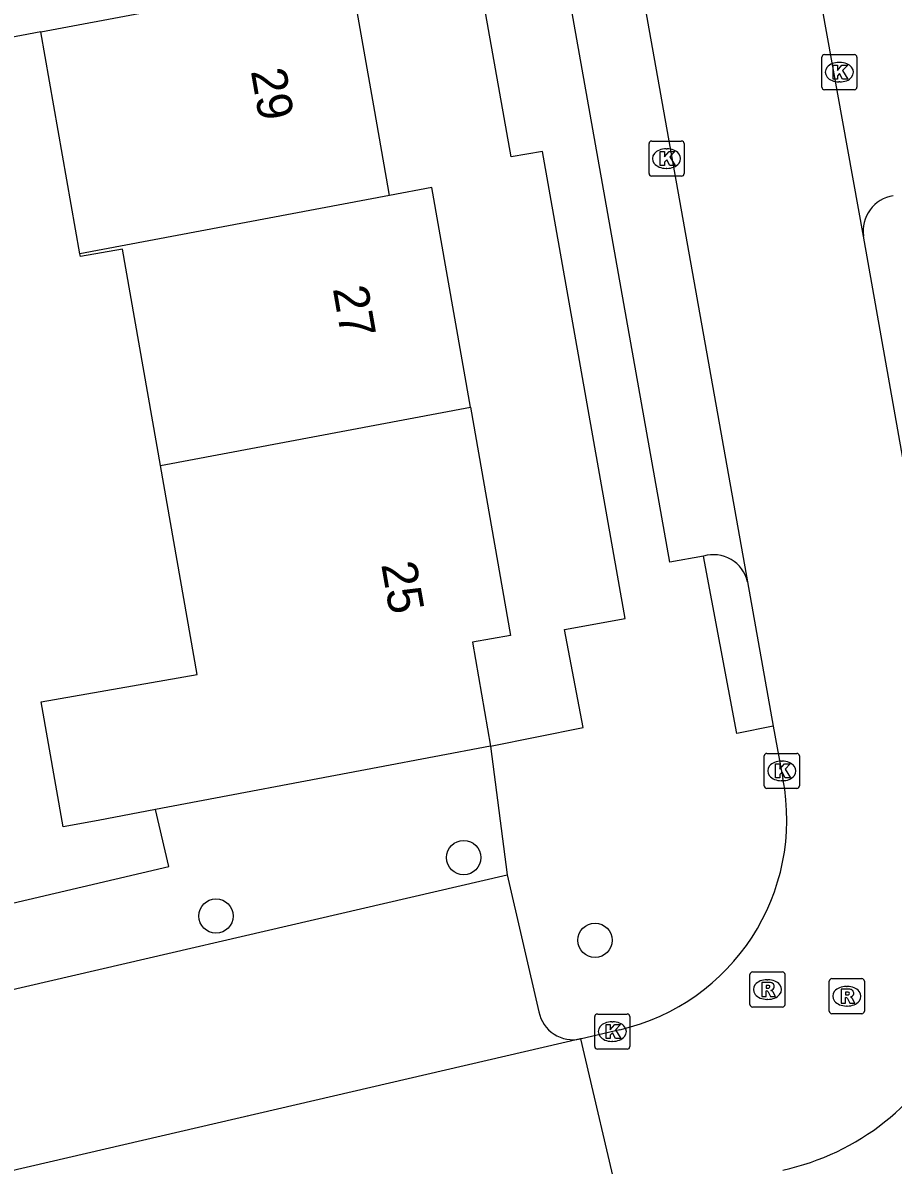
# Model space of a CAD drawing. Extents: x 157793 to 159380, y 380882 to 382313.
# Drawn here: x 158916.5 to 158941.3, y 381629.3 to 381661.84 of the extents above; entities that cross this region are included whole.
import ezdxf

# ---------------------------------------------------------------- set-up
doc = ezdxf.new("R2010")
doc.units = 0
for name, color, linetype in [('IMGEO_Boom', 7, 'Continuous'), ('IMGEO_Kolk', 7, 'Continuous'), ('IMGEO_Pand', 7, 'Continuous'), ('IMGEO_Pand_nummerreeks', 7, 'Continuous'), ('IMGEO_Rijbaan_lokaal_open', 7, 'Continuous'), ('IMGEO_Rioolput', 7, 'Continuous'), ('IMGEO_Voetpad_open', 7, 'Continuous')]:
    doc.layers.add(name, color=color, linetype=linetype)

msp = doc.modelspace()

# ---------------------------------------------------------------- linework, layer by layer
at = {"layer": 'IMGEO_Boom'}
for centre in [(158929.064, 381638.066), (158922.005, 381636.401), (158932.806, 381635.711)]:
    msp.add_circle(centre, 0.489, dxfattribs=at)
at = {"layer": 'IMGEO_Kolk'}
for p, q in [((158939.267, 381660.011), (158939.267, 381660.863)), ((158939.342, 381660.937), (158940.194, 381660.937)), ((158940.268, 381660.863), (158940.268, 381660.011)), ((158939.755, 381660.717), (158939.78, 381660.717)), ((158940.194, 381659.937), (158939.342, 381659.937)), ((158939.778, 381660.157), (158939.753, 381660.157)), ((158934.343, 381657.55), (158934.343, 381658.402)), ((158934.418, 381658.476), (158935.27, 381658.476)), ((158934.831, 381658.256), (158934.856, 381658.256)), ((158935.344, 381658.402), (158935.344, 381657.55)), ((158934.854, 381657.696), (158934.829, 381657.696)), ((158935.27, 381657.476), (158934.418, 381657.476)), ((158937.702, 381641.034), (158938.554, 381641.034)), ((158937.627, 381640.108), (158937.627, 381640.96)), ((158938.115, 381640.814), (158938.14, 381640.814)), ((158938.628, 381640.96), (158938.628, 381640.108)), ((158938.554, 381640.034), (158937.702, 381640.034)), ((158938.138, 381640.254), (158938.113, 381640.254)), ((158932.797, 381632.684), (158932.797, 381633.536)), ((158932.872, 381633.61), (158933.724, 381633.61)), ((158933.798, 381633.536), (158933.798, 381632.684)), ((158933.285, 381633.39), (158933.31, 381633.39)), ((158933.724, 381632.61), (158932.872, 381632.61)), ((158933.308, 381632.83), (158933.283, 381632.83))]:
    msp.add_line(p, q, dxfattribs=at)
for points in [[(158939.267, 381660.011), (158939.267, 381660.863)], [(158939.342, 381660.937), (158940.194, 381660.937)], [(158940.268, 381660.863), (158940.268, 381660.011)], [(158939.588, 381660.637), (158939.711, 381660.637), (158939.711, 381660.486), (158939.841, 381660.637), (158940.005, 381660.637), (158939.859, 381660.486), (158940.012, 381660.237), (158939.86, 381660.237), (158939.775, 381660.401), (158939.711, 381660.334), (158939.711, 381660.237), (158939.588, 381660.237), (158939.588, 381660.637)], [(158940.194, 381659.937), (158939.342, 381659.937)], [(158934.343, 381657.55), (158934.343, 381658.402)], [(158934.418, 381658.476), (158935.27, 381658.476)], [(158935.344, 381658.402), (158935.344, 381657.55)], [(158934.664, 381658.176), (158934.787, 381658.176), (158934.787, 381658.025), (158934.917, 381658.176), (158935.081, 381658.176), (158934.935, 381658.025), (158935.088, 381657.776), (158934.936, 381657.776), (158934.851, 381657.94), (158934.787, 381657.873), (158934.787, 381657.776), (158934.664, 381657.776), (158934.664, 381658.176)], [(158935.27, 381657.476), (158934.418, 381657.476)], [(158937.702, 381641.034), (158938.554, 381641.034)], [(158937.627, 381640.108), (158937.627, 381640.96)], [(158937.948, 381640.734), (158938.071, 381640.734), (158938.071, 381640.583), (158938.201, 381640.734), (158938.365, 381640.734), (158938.219, 381640.583), (158938.372, 381640.334), (158938.22, 381640.334), (158938.135, 381640.498), (158938.071, 381640.431), (158938.071, 381640.334), (158937.948, 381640.334), (158937.948, 381640.734)], [(158938.628, 381640.96), (158938.628, 381640.108)], [(158938.554, 381640.034), (158937.702, 381640.034)], [(158932.797, 381632.684), (158932.797, 381633.536)], [(158932.872, 381633.61), (158933.724, 381633.61)], [(158933.798, 381633.536), (158933.798, 381632.684)], [(158933.118, 381633.31), (158933.241, 381633.31), (158933.241, 381633.159), (158933.371, 381633.31), (158933.535, 381633.31), (158933.389, 381633.159), (158933.542, 381632.91), (158933.39, 381632.91), (158933.305, 381633.074), (158933.241, 381633.007), (158933.241, 381632.91), (158933.118, 381632.91), (158933.118, 381633.31)], [(158933.724, 381632.61), (158932.872, 381632.61)]]:
    msp.add_lwpolyline(points, dxfattribs=at)
for centre, start, end in [((158939.344, 381660.861), 91.552, 178.448), ((158939.344, 381660.861), 91.552, 178.448), ((158940.192, 381660.861), 1.552, 88.448), ((158940.192, 381660.861), 1.552, 88.448), ((158939.344, 381660.013), 181.552, 268.448), ((158939.344, 381660.013), 181.552, 268.448), ((158940.192, 381660.013), 271.552, 358.448), ((158940.192, 381660.013), 271.552, 358.448), ((158934.42, 381658.4), 91.552, 178.448), ((158934.42, 381658.4), 91.552, 178.448), ((158935.268, 381658.4), 1.552, 88.448), ((158935.268, 381658.4), 1.552, 88.448), ((158934.42, 381657.552), 181.552, 268.448), ((158934.42, 381657.552), 181.552, 268.448), ((158935.268, 381657.552), 271.552, 358.448), ((158935.268, 381657.552), 271.552, 358.448), ((158937.704, 381640.958), 91.552, 178.448), ((158937.704, 381640.958), 91.552, 178.448), ((158938.552, 381640.958), 1.552, 88.448), ((158938.552, 381640.958), 1.552, 88.448), ((158937.704, 381640.11), 181.552, 268.448), ((158937.704, 381640.11), 181.552, 268.448), ((158938.552, 381640.11), 271.552, 358.448), ((158938.552, 381640.11), 271.552, 358.448), ((158932.874, 381633.534), 91.552, 178.448), ((158932.874, 381633.534), 91.552, 178.448), ((158933.722, 381633.534), 1.552, 88.448), ((158933.722, 381633.534), 1.552, 88.448), ((158932.874, 381632.686), 181.552, 268.448), ((158932.874, 381632.686), 181.552, 268.448), ((158933.722, 381632.686), 271.552, 358.448), ((158933.722, 381632.686), 271.552, 358.448)]:
    msp.add_arc(centre, 0.0765, start, end, dxfattribs=at)
for centre, major_axis, ratio, start_param, end_param in [((158939.754, 381660.437), (-0.387, 0.002), 0.722429, 4.712389, 7.853982), ((158939.779, 381660.437), (-0.39, 0.002), 0.717154, 1.570796, 4.712389), ((158934.83, 381657.976), (-0.387, 0.002), 0.722429, 4.712389, 7.853982), ((158934.855, 381657.976), (-0.39, 0.002), 0.717154, 1.570796, 4.712389), ((158938.114, 381640.534), (-0.387, 0.002), 0.722429, 4.712389, 7.853982), ((158938.139, 381640.534), (-0.39, 0.002), 0.717154, 1.570796, 4.712389), ((158933.284, 381633.11), (-0.387, 0.002), 0.722429, 4.712389, 7.853982), ((158933.309, 381633.11), (-0.39, 0.002), 0.717154, 1.570796, 4.712389)]:
    msp.add_ellipse(centre, major_axis=major_axis, ratio=ratio, start_param=start_param, end_param=end_param, dxfattribs=at)
at = {"layer": 'IMGEO_Pand'}
for points in [[(158917.015, 381661.587), (158913.299, 381660.886), (158912.29, 381666.633), (158912.222, 381667.018), (158912.165, 381667.347), (158911.417, 381667.224)], [(158917.015, 381661.587), (158925.837, 381663.252)], [(158926.948, 381656.928), (158926.901, 381657.197), (158926.529, 381659.312), (158925.837, 381663.252)], [(158918.127, 381655.261), (158917.015, 381661.587)], [(158929.255, 381650.899), (158928.156, 381657.156), (158926.948, 381656.928)], [(158926.948, 381656.928), (158918.127, 381655.261)], [(158920.425, 381649.233), (158919.342, 381655.396), (158918.14, 381655.185), (158918.127, 381655.261)], [(158920.425, 381649.233), (158929.255, 381650.899)], [(158929.255, 381650.899), (158930.398, 381644.392), (158929.31, 381644.201), (158929.831, 381641.237)], [(158920.277, 381639.433), (158918.648, 381639.126), (158917.647, 381638.937), (158917.021, 381642.498), (158921.471, 381643.28), (158920.425, 381649.233)], [(158929.831, 381641.237), (158926.612, 381640.629), (158920.277, 381639.433)]]:
    msp.add_lwpolyline(points, dxfattribs=at)
at = {"layer": 'IMGEO_Rijbaan_lokaal_open'}
for points in [[(158940.458, 381655.767), (158937.654, 381671.271), (158936.899, 381673.945)], [(158932.868, 381669.934), (158937.148, 381645.923)], [(158941.699, 381648.753), (158940.458, 381655.767)], [(158937.148, 381645.923), (158937.881, 381641.812)], [(158937.881, 381641.812), (158938.158, 381640.316)], [(158932.387, 381632.9), (158913.4, 381628.496)], [(158933.516, 381633.163), (158932.416, 381632.907), (158932.387, 381632.9)], [(158932.387, 381632.9), (158933.518, 381628.081)]]:
    msp.add_lwpolyline(points, dxfattribs=at)
for centre, radius, start, end in [((158932.126, 381639.148), 6.144, 283.0725, 10.9637), ((158936.662, 381636.08), 7.075, 282.212, 334.6063)]:
    msp.add_arc(centre, radius, start, end, dxfattribs=at)
at = {"layer": 'IMGEO_Rioolput'}
for p, q in [((158937.217, 381633.881), (158937.217, 381634.733)), ((158937.292, 381634.807), (158938.144, 381634.807)), ((158937.705, 381634.587), (158937.73, 381634.587)), ((158938.218, 381634.733), (158938.218, 381633.881)), ((158939.48, 381633.691), (158939.48, 381634.543)), ((158939.555, 381634.617), (158940.407, 381634.617)), ((158940.481, 381634.543), (158940.481, 381633.691)), ((158939.968, 381634.397), (158939.993, 381634.397)), ((158937.728, 381634.027), (158937.703, 381634.027)), ((158939.991, 381633.837), (158939.966, 381633.837)), ((158938.144, 381633.807), (158937.292, 381633.807)), ((158940.407, 381633.617), (158939.555, 381633.617))]:
    msp.add_line(p, q, dxfattribs=at)
for points in [[(158937.217, 381633.881), (158937.217, 381634.733)], [(158937.292, 381634.807), (158938.144, 381634.807)], [(158937.806, 381634.505), (158937.554, 381634.507), (158937.554, 381634.107)], [(158938.218, 381634.733), (158938.218, 381633.881)], [(158939.48, 381633.691), (158939.48, 381634.543)], [(158939.555, 381634.617), (158940.407, 381634.617)], [(158940.481, 381634.543), (158940.481, 381633.691)], [(158937.554, 381634.107), (158937.678, 381634.107), (158937.678, 381634.269), (158937.689, 381634.269)], [(158937.732, 381634.426), (158937.678, 381634.426), (158937.678, 381634.345)], [(158937.678, 381634.345), (158937.73, 381634.345)], [(158937.736, 381634.24), (158937.807, 381634.107), (158937.947, 381634.107), (158937.882, 381634.233)], [(158940.069, 381634.315), (158939.817, 381634.317), (158939.817, 381633.917)], [(158939.995, 381634.236), (158939.941, 381634.236), (158939.941, 381634.155)], [(158939.817, 381633.917), (158939.941, 381633.917), (158939.941, 381634.079), (158939.952, 381634.079)], [(158939.941, 381634.155), (158939.993, 381634.155)], [(158939.999, 381634.05), (158940.07, 381633.917), (158940.21, 381633.917), (158940.145, 381634.043)], [(158938.144, 381633.807), (158937.292, 381633.807)], [(158940.407, 381633.617), (158939.555, 381633.617)]]:
    msp.add_lwpolyline(points, dxfattribs=at)
for centre, radius, start, end in [((158937.294, 381634.731), 0.0765, 91.552, 178.448), ((158937.294, 381634.731), 0.0765, 91.552, 178.448), ((158937.805, 381634.395), 0.109, 350.3612, 89.416), ((158938.142, 381634.731), 0.0765, 1.552, 88.448), ((158938.142, 381634.731), 0.0765, 1.552, 88.448), ((158939.557, 381634.541), 0.0765, 91.552, 178.448), ((158939.557, 381634.541), 0.0765, 91.552, 178.448), ((158940.405, 381634.541), 0.0765, 1.552, 88.448), ((158940.405, 381634.541), 0.0765, 1.552, 88.448), ((158937.688, 381634.216), 0.0533, 26.0293, 88.6989), ((158937.714, 381634.534), 0.19, 274.7715, 282.9687), ((158937.738, 381634.33), 0.0964, 77.0061, 93.1865), ((158937.752, 381634.387), 0.0378, 276.6634, 79.6772), ((158937.803, 381634.395), 0.112, 277.5842, 350.9817), ((158937.787, 381634.18), 0.108, 29.5134, 73.7905), ((158939.977, 381634.344), 0.19, 274.7715, 282.9687), ((158940.001, 381634.14), 0.0964, 77.0061, 93.1865), ((158940.015, 381634.197), 0.0378, 276.6634, 79.6772), ((158940.068, 381634.205), 0.109, 350.3612, 89.416), ((158940.066, 381634.205), 0.112, 277.5842, 350.9817), ((158937.294, 381633.883), 0.0765, 181.552, 268.448), ((158937.294, 381633.883), 0.0765, 181.552, 268.448), ((158938.142, 381633.883), 0.0765, 271.552, 358.448), ((158938.142, 381633.883), 0.0765, 271.552, 358.448), ((158939.951, 381634.026), 0.0533, 26.0293, 88.6989), ((158940.05, 381633.99), 0.108, 29.5134, 73.7905), ((158939.557, 381633.693), 0.0765, 181.552, 268.448), ((158939.557, 381633.693), 0.0765, 181.552, 268.448), ((158940.405, 381633.693), 0.0765, 271.552, 358.448), ((158940.405, 381633.693), 0.0765, 271.552, 358.448)]:
    msp.add_arc(centre, radius, start, end, dxfattribs=at)
for centre, major_axis, ratio, start_param, end_param in [((158937.704, 381634.307), (-0.387, 0.002), 0.722429, 4.712389, 7.853982), ((158937.729, 381634.307), (-0.39, 0.002), 0.717154, 1.570796, 4.712389), ((158939.967, 381634.117), (-0.387, 0.002), 0.722429, 4.712389, 7.853982), ((158939.992, 381634.117), (-0.39, 0.002), 0.717154, 1.570796, 4.712389)]:
    msp.add_ellipse(centre, major_axis=major_axis, ratio=ratio, start_param=start_param, end_param=end_param, dxfattribs=at)
at = {"layer": 'IMGEO_Voetpad_open'}
for points in [[(158929.831, 381641.237), (158932.471, 381641.774), (158931.938, 381644.558), (158933.664, 381644.875), (158931.304, 381658.177), (158930.415, 381658.024), (158924.881, 381689.125)], [(158935.897, 381646.65), (158934.936, 381646.481), (158930.972, 381668.757), (158932.112, 381668.977)], [(158937.881, 381641.812), (158936.844, 381641.599), (158935.897, 381646.65)], [(158929.831, 381641.237), (158930.302, 381637.571)], [(158912.639, 381635.93), (158920.657, 381637.815), (158920.277, 381639.433)], [(158914.108, 381629.747), (158913.17, 381633.606), (158930.302, 381637.571)], [(158930.302, 381637.571), (158931.206, 381633.669)]]:
    msp.add_lwpolyline(points, dxfattribs=at)
for centre, radius, start, end in [((158941.451, 381655.921), 1.005, 98.665, 188.8186), ((158936.186, 381645.707), 0.986, 12.6323, 107.0429), ((158932.177, 381633.869), 0.991, 191.6151, 282.2451)]:
    msp.add_arc(centre, radius, start, end, dxfattribs=at)

# ---------------------------------------------------------------- texts
at = {"layer": 'IMGEO_Pand_nummerreeks'}
for s, rotation, p in [('29', 279.9635, (158922.995, 381660.471)), ('27', 279.9635, (158925.331, 381654.274)), ('25', 279.964, (158926.711, 381646.417))]:
    msp.add_text(s, height=1, rotation=rotation, dxfattribs=at).set_placement(p)

doc.saveas('drawing.dxf')
